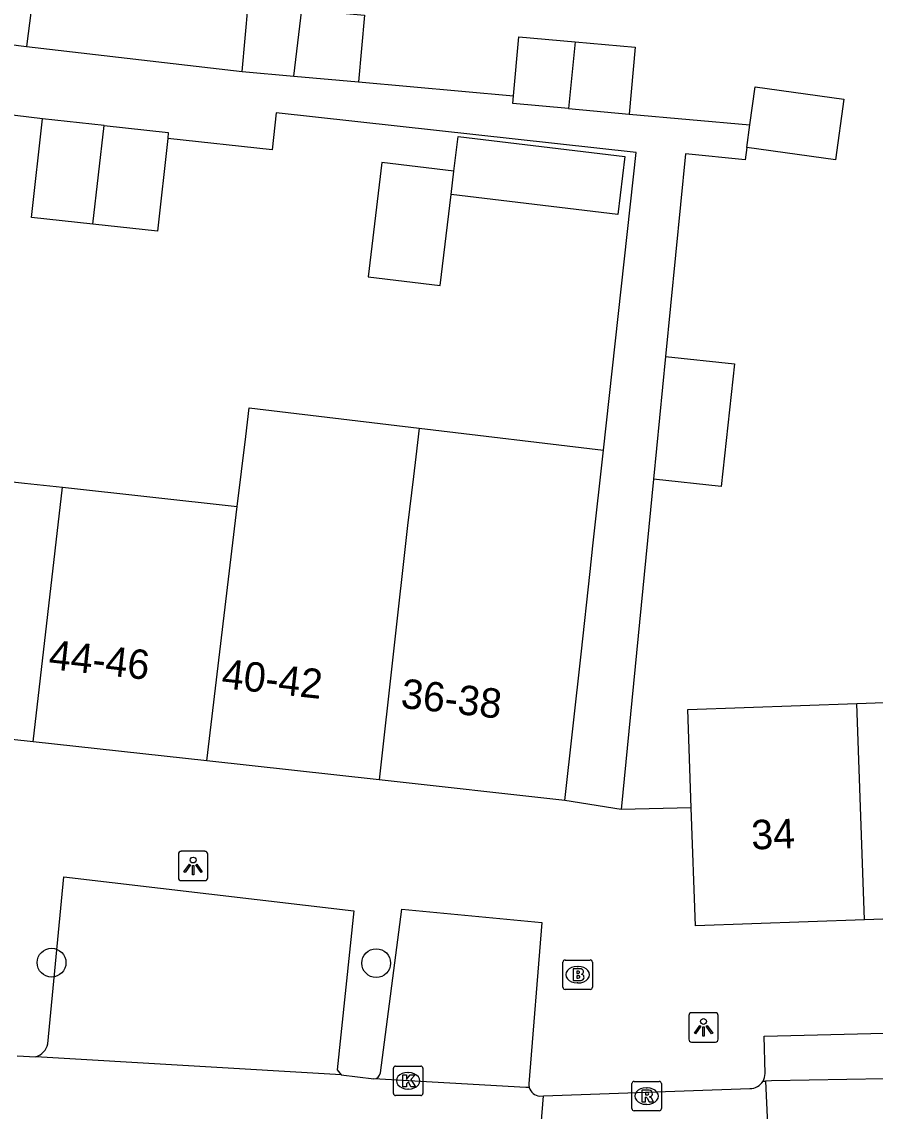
# Model space of a CAD drawing. Extents: x 162250 to 162654, y 380744 to 381605.
# Drawn here: x 162412.48 to 162441.49, y 380893.89 to 380930.93 of the extents above; entities that cross this region are included whole.
import ezdxf

# ---------------------------------------------------------------- set-up
doc = ezdxf.new("R2010")
doc.units = 0
for name, color, linetype in [('IMGEO_Boom', 7, 'Continuous'), ('IMGEO_Brandkraan', 7, 'Continuous'), ('IMGEO_Kolk', 7, 'Continuous'), ('IMGEO_Lichtpunt', 7, 'Continuous'), ('IMGEO_Pand', 7, 'Continuous'), ('IMGEO_Pand_nummerreeks', 7, 'Continuous'), ('IMGEO_Rijbaan_lokaal_open', 7, 'Continuous'), ('IMGEO_Rioolput', 7, 'Continuous'), ('IMGEO_Voetpad_open', 7, 'Continuous')]:
    doc.layers.add(name, color=color, linetype=linetype)

msp = doc.modelspace()

# ---------------------------------------------------------------- linework, layer by layer
at = {"layer": 'IMGEO_Boom'}
for centre in [(162413.492, 380898.94), (162424.526, 380898.923)]:
    msp.add_circle(centre, 0.489, dxfattribs=at)
at = {"layer": 'IMGEO_Brandkraan'}
for p, q in [((162430.872, 380898.104), (162430.872, 380898.956)), ((162430.947, 380899.03), (162431.799, 380899.03)), ((162431.873, 380898.956), (162431.873, 380898.104)), ((162431.36, 380898.81), (162431.385, 380898.81)), ((162431.383, 380898.25), (162431.358, 380898.25)), ((162431.799, 380898.03), (162430.947, 380898.03))]:
    msp.add_line(p, q, dxfattribs=at)
for points in [[(162430.872, 380898.104), (162430.872, 380898.956)], [(162430.947, 380899.03), (162431.799, 380899.03)], [(162431.873, 380898.956), (162431.873, 380898.104)], [(162431.22, 380898.73), (162431.22, 380898.33), (162431.433, 380898.33)], [(162431.451, 380898.73), (162431.22, 380898.73)], [(162431.399, 380898.649), (162431.345, 380898.649), (162431.345, 380898.573)], [(162431.345, 380898.573), (162431.398, 380898.573)], [(162431.407, 380898.497), (162431.345, 380898.497), (162431.345, 380898.416)], [(162431.345, 380898.416), (162431.407, 380898.416)], [(162431.799, 380898.03), (162430.947, 380898.03)]]:
    msp.add_lwpolyline(points, dxfattribs=at)
for centre, radius, start, end in [((162430.949, 380898.954), 0.0765, 91.552, 178.448), ((162430.949, 380898.954), 0.0765, 91.552, 178.448), ((162431.797, 380898.954), 0.0765, 1.552, 88.448), ((162431.797, 380898.954), 0.0765, 1.552, 88.448), ((162431.4, 380898.611), 0.0379, 267.8285, 90.9355), ((162431.455, 380898.585), 0.145, 59.4692, 91.5367), ((162431.48, 380898.632), 0.0922, 285.5137, 58.1501), ((162431.408, 380898.456), 0.0404, 269.8759, 90.5077), ((162431.439, 380898.581), 0.251, 268.6676, 293.5347), ((162431.485, 380898.44), 0.105, 301.3115, 78.989), ((162430.949, 380898.106), 0.0765, 181.552, 268.448), ((162430.949, 380898.106), 0.0765, 181.552, 268.448), ((162431.797, 380898.106), 0.0765, 271.552, 358.448), ((162431.797, 380898.106), 0.0765, 271.552, 358.448)]:
    msp.add_arc(centre, radius, start, end, dxfattribs=at)
for centre, major_axis, ratio, start_param, end_param in [((162431.359, 380898.53), (-0.387, 0.002), 0.722429, 4.712389, 7.853982), ((162431.384, 380898.53), (-0.39, 0.002), 0.717154, 1.570796, 4.712389)]:
    msp.add_ellipse(centre, major_axis=major_axis, ratio=ratio, start_param=start_param, end_param=end_param, dxfattribs=at)
at = {"layer": 'IMGEO_Kolk'}
for p, q in [((162425.111, 380894.497), (162425.111, 380895.349)), ((162425.186, 380895.423), (162426.038, 380895.423)), ((162426.112, 380895.349), (162426.112, 380894.497)), ((162425.599, 380895.203), (162425.624, 380895.203)), ((162425.622, 380894.643), (162425.597, 380894.643)), ((162426.038, 380894.423), (162425.186, 380894.423))]:
    msp.add_line(p, q, dxfattribs=at)
for points in [[(162425.111, 380894.497), (162425.111, 380895.349)], [(162425.186, 380895.423), (162426.038, 380895.423)], [(162426.112, 380895.349), (162426.112, 380894.497)], [(162425.432, 380895.123), (162425.555, 380895.123), (162425.555, 380894.972), (162425.685, 380895.123), (162425.849, 380895.123), (162425.703, 380894.972), (162425.856, 380894.723), (162425.704, 380894.723), (162425.619, 380894.887), (162425.555, 380894.82), (162425.555, 380894.723), (162425.432, 380894.723), (162425.432, 380895.123)], [(162426.038, 380894.423), (162425.186, 380894.423)]]:
    msp.add_lwpolyline(points, dxfattribs=at)
for centre, start, end in [((162425.188, 380895.347), 91.552, 178.448), ((162425.188, 380895.347), 91.552, 178.448), ((162426.036, 380895.347), 1.552, 88.448), ((162426.036, 380895.347), 1.552, 88.448), ((162425.188, 380894.499), 181.552, 268.448), ((162425.188, 380894.499), 181.552, 268.448), ((162426.036, 380894.499), 271.552, 358.448), ((162426.036, 380894.499), 271.552, 358.448)]:
    msp.add_arc(centre, 0.0765, start, end, dxfattribs=at)
for centre, major_axis, ratio, start_param, end_param in [((162425.598, 380894.923), (-0.387, 0.002), 0.722429, 4.712389, 7.853982), ((162425.623, 380894.923), (-0.39, 0.002), 0.717154, 1.570796, 4.712389)]:
    msp.add_ellipse(centre, major_axis=major_axis, ratio=ratio, start_param=start_param, end_param=end_param, dxfattribs=at)
at = {"layer": 'IMGEO_Lichtpunt'}
for p, q in [((162418.706, 380902.725), (162417.898, 380902.725)), ((162418.706, 380902.725), (162417.898, 380902.725)), ((162417.804, 380902.63), (162417.804, 380901.823)), ((162417.804, 380902.63), (162417.804, 380901.823)), ((162418.8, 380901.823), (162418.8, 380902.63)), ((162418.8, 380901.823), (162418.8, 380902.63)), ((162417.898, 380901.729), (162418.706, 380901.729)), ((162417.898, 380901.729), (162418.706, 380901.729)), ((162435.152, 380897.143), (162435.152, 380896.336)), ((162435.152, 380897.143), (162435.152, 380896.336)), ((162436.054, 380897.238), (162435.246, 380897.238)), ((162436.054, 380897.238), (162435.246, 380897.238)), ((162436.148, 380896.336), (162436.148, 380897.143)), ((162436.148, 380896.336), (162436.148, 380897.143)), ((162435.246, 380896.242), (162436.054, 380896.242)), ((162435.246, 380896.242), (162436.054, 380896.242))]:
    msp.add_line(p, q, dxfattribs=at)
for points in [[(162418.178, 380902.294), (162418.217, 380902.266), (162418.029, 380902.004), (162417.991, 380902.031), (162418.178, 380902.294)], [(162418.39, 380902.266), (162418.428, 380902.293), (162418.615, 380902.031), (162418.576, 380902.003), (162418.39, 380902.266)], [(162418.28, 380902.246), (162418.327, 380902.246), (162418.327, 380901.924), (162418.28, 380901.924), (162418.28, 380902.246)], [(162435.526, 380896.807), (162435.565, 380896.779), (162435.377, 380896.517), (162435.339, 380896.544), (162435.526, 380896.807)], [(162435.628, 380896.759), (162435.675, 380896.759), (162435.675, 380896.437), (162435.628, 380896.437), (162435.628, 380896.759)], [(162435.738, 380896.779), (162435.776, 380896.806), (162435.963, 380896.544), (162435.924, 380896.516), (162435.738, 380896.779)]]:
    msp.add_lwpolyline(points, dxfattribs=at)
for centre in [(162418.303, 380902.428), (162435.651, 380896.941)]:
    msp.add_circle(centre, 0.0994, dxfattribs=at)
for centre, start, end in [((162417.898, 380902.63), 90, 180), ((162417.898, 380902.63), 90, 180), ((162418.706, 380902.63), 0, 90), ((162418.706, 380902.63), 0, 90), ((162417.898, 380901.823), 180, 270), ((162417.898, 380901.823), 180, 270), ((162418.706, 380901.823), 270, 0), ((162418.706, 380901.823), 270, 360), ((162435.246, 380897.143), 90, 180), ((162435.246, 380897.143), 90, 180), ((162436.054, 380897.143), 0, 90), ((162436.054, 380897.143), 0, 90), ((162435.246, 380896.336), 180, 270), ((162435.246, 380896.336), 180, 270), ((162436.054, 380896.336), 270, 0), ((162436.054, 380896.336), 270, 360)]:
    msp.add_arc(centre, 0.0946, start, end, dxfattribs=at)
at = {"layer": 'IMGEO_Pand'}
for points in [[(162404.27, 380931.15), (162404.829, 380935.367), (162408.36, 380934.916), (162408.185, 380933.528), (162412.997, 380932.918), (162412.639, 380930.091)], [(162419.968, 380929.238), (162420.172, 380931.509), (162421.999, 380931.345)], [(162421.724, 380929.081), (162421.999, 380931.345)], [(162421.999, 380931.345), (162424.129, 380931.154), (162423.925, 380928.883)], [(162404.27, 380931.15), (162412.639, 380930.091)], [(162429.192, 380928.41), (162429.372, 380930.417), (162431.292, 380930.245)], [(162431.292, 380930.245), (162431.063, 380927.976)], [(162431.292, 380930.245), (162433.329, 380930.062), (162433.125, 380927.791)], [(162419.968, 380929.238), (162421.724, 380929.081)], [(162421.724, 380929.081), (162423.925, 380928.883)], [(162437.23, 380927.423), (162437.411, 380928.719), (162440.422, 380928.299), (162440.134, 380926.23), (162437.122, 380926.65)], [(162431.063, 380927.976), (162429.168, 380928.146), (162429.192, 380928.41)], [(162431.063, 380927.976), (162433.125, 380927.791)], [(162414.891, 380924.05), (162412.813, 380924.278), (162413.181, 380927.63)], [(162415.276, 380927.4), (162413.181, 380927.63)], [(162414.891, 380924.05), (162415.276, 380927.4)], [(162415.276, 380927.4), (162417.46, 380927.159), (162417.439, 380926.965)], [(162437.122, 380926.65), (162437.23, 380927.423)], [(162417.439, 380926.965), (162417.092, 380923.808), (162414.891, 380924.05)], [(162427.165, 380925.853), (162427.306, 380927.026), (162432.975, 380926.347), (162432.74, 380924.381), (162427.07, 380925.061)], [(162427.165, 380925.853), (162424.713, 380926.147), (162424.247, 380922.252), (162426.699, 380921.959), (162427.07, 380925.061)], [(162427.07, 380925.061), (162427.165, 380925.853)], [(162434.36, 380919.549), (162436.701, 380919.296), (162436.25, 380915.129), (162433.95, 380915.378)], [(162434.36, 380919.549), (162433.95, 380915.378)], [(162419.805, 380914.445), (162420.09, 380916.828), (162420.207, 380917.806), (162425.988, 380917.114)], [(162425.988, 380917.114), (162425.871, 380916.136), (162425.791, 380915.468), (162425.592, 380913.807), (162424.628, 380905.15)], [(162425.988, 380917.114), (162432.251, 380916.365)], [(162430.939, 380904.454), (162431.487, 380909.424), (162431.797, 380912.237), (162431.893, 380913.112), (162432.251, 380916.365)], [(162407.575, 380915.525), (162407.604, 380915.79), (162412.574, 380915.242), (162413.861, 380915.1)], [(162412.864, 380906.447), (162413.861, 380915.1)], [(162413.861, 380915.1), (162419.805, 380914.445)], [(162418.77, 380905.796), (162419.805, 380914.445)], [(162440.858, 380907.752), (162446.482, 380907.953)], [(162435.233, 380904.199), (162435.113, 380907.548), (162440.858, 380907.752)], [(162441.119, 380900.4), (162440.858, 380907.752)], [(162412.864, 380906.447), (162406.649, 380907.132)], [(162418.77, 380905.796), (162412.864, 380906.447)], [(162424.628, 380905.15), (162418.77, 380905.796)], [(162430.939, 380904.454), (162424.628, 380905.15)], [(162441.119, 380900.4), (162435.376, 380900.195), (162435.233, 380904.199)], [(162446.741, 380900.601), (162441.119, 380900.4)]]:
    msp.add_lwpolyline(points, dxfattribs=at)
at = {"layer": 'IMGEO_Rijbaan_lokaal_open'}
for points in [[(162412.32, 380895.776), (162412.957, 380895.742)], [(162423.336, 380895.125), (162412.957, 380895.742)], [(162423.336, 380895.125), (162424.441, 380894.987)], [(162429.729, 380894.693), (162429.611, 380894.7), (162424.441, 380894.987)], [(162437.673, 380894.913), (162437.76, 380894.915)], [(162449.487, 380895.131), (162437.959, 380894.918), (162437.76, 380894.915)], [(162437.76, 380894.915), (162437.985, 380890.004)], [(162430.215, 380894.411), (162437.226, 380894.66)], [(162429.827, 380889.625), (162430.215, 380894.411)], [(162430.085, 380894.406), (162430.215, 380894.411)]]:
    msp.add_lwpolyline(points, dxfattribs=at)
for centre, radius, start, end in [((162437.228, 380895.177), 0.517, 269.731, 329.2884), ((162430.098, 380894.786), 0.38, 194.1494, 268.1005)]:
    msp.add_arc(centre, radius, start, end, dxfattribs=at)
at = {"layer": 'IMGEO_Rioolput'}
for p, q in [((162433.292, 380894.903), (162434.144, 380894.903)), ((162433.217, 380893.977), (162433.217, 380894.829)), ((162433.705, 380894.683), (162433.73, 380894.683)), ((162434.218, 380894.829), (162434.218, 380893.977)), ((162433.728, 380894.123), (162433.703, 380894.123)), ((162434.144, 380893.903), (162433.292, 380893.903))]:
    msp.add_line(p, q, dxfattribs=at)
for points in [[(162433.292, 380894.903), (162434.144, 380894.903)], [(162433.217, 380893.977), (162433.217, 380894.829)], [(162433.806, 380894.601), (162433.554, 380894.603), (162433.554, 380894.203)], [(162433.732, 380894.522), (162433.678, 380894.522), (162433.678, 380894.441)], [(162434.218, 380894.829), (162434.218, 380893.977)], [(162433.554, 380894.203), (162433.678, 380894.203), (162433.678, 380894.365), (162433.689, 380894.365)], [(162433.678, 380894.441), (162433.73, 380894.441)], [(162433.736, 380894.336), (162433.807, 380894.203), (162433.947, 380894.203), (162433.882, 380894.329)], [(162434.144, 380893.903), (162433.292, 380893.903)]]:
    msp.add_lwpolyline(points, dxfattribs=at)
for centre, radius, start, end in [((162433.294, 380894.827), 0.0765, 91.552, 178.448), ((162433.294, 380894.827), 0.0765, 91.552, 178.448), ((162434.142, 380894.827), 0.0765, 1.552, 88.448), ((162434.142, 380894.827), 0.0765, 1.552, 88.448), ((162433.738, 380894.426), 0.0964, 77.0061, 93.1865), ((162433.752, 380894.483), 0.0378, 276.6634, 79.6772), ((162433.805, 380894.491), 0.109, 350.3612, 89.416), ((162433.688, 380894.312), 0.0533, 26.0293, 88.6989), ((162433.714, 380894.63), 0.19, 274.7715, 282.9687), ((162433.803, 380894.491), 0.112, 277.5842, 350.9817), ((162433.787, 380894.276), 0.108, 29.5134, 73.7905), ((162433.294, 380893.979), 0.0765, 181.552, 268.448), ((162433.294, 380893.979), 0.0765, 181.552, 268.448), ((162434.142, 380893.979), 0.0765, 271.552, 358.448), ((162434.142, 380893.979), 0.0765, 271.552, 358.448)]:
    msp.add_arc(centre, radius, start, end, dxfattribs=at)
for centre, major_axis, ratio, start_param, end_param in [((162433.704, 380894.403), (-0.387, 0.002), 0.722429, 4.712389, 7.853982), ((162433.729, 380894.403), (-0.39, 0.002), 0.717154, 1.570796, 4.712389)]:
    msp.add_ellipse(centre, major_axis=major_axis, ratio=ratio, start_param=start_param, end_param=end_param, dxfattribs=at)
at = {"layer": 'IMGEO_Voetpad_open'}
for points in [[(162412.639, 380930.091), (162419.968, 380929.238)], [(162413.181, 380927.63), (162403.792, 380928.77)], [(162423.925, 380928.883), (162429.192, 380928.41)], [(162432.251, 380916.365), (162433.364, 380926.478), (162421.122, 380927.829), (162420.984, 380926.575), (162417.439, 380926.965)], [(162433.125, 380927.791), (162437.23, 380927.423)], [(162437.122, 380926.65), (162437.064, 380926.236), (162435.037, 380926.435), (162434.36, 380919.549)], [(162433.95, 380915.378), (162432.846, 380904.146)], [(162432.846, 380904.146), (162430.939, 380904.454)], [(162435.233, 380904.199), (162432.846, 380904.146)], [(162413.364, 380896.177), (162413.912, 380901.856), (162423.76, 380900.705), (162423.198, 380895.293), (162423.336, 380895.125)], [(162424.666, 380895.189), (162425.402, 380900.757), (162430.156, 380900.302), (162429.718, 380894.818)], [(162437.746, 380895.167), (162437.714, 380896.437), (162449.038, 380896.722), (162449.178, 380895.542)]]:
    msp.add_lwpolyline(points, dxfattribs=at)
for centre, radius, start, end in [((162412.805, 380896.292), 0.57, 285.4296, 348.3797), ((162424.437, 380895.218), 0.231, 271.0641, 352.7695), ((162437.231, 380895.178), 0.515, 329.0995, 358.831), ((162430.076, 380894.787), 0.359, 174.9684, 195.0898)]:
    msp.add_arc(centre, radius, start, end, dxfattribs=at)

# ---------------------------------------------------------------- texts
at = {"layer": 'IMGEO_Pand_nummerreeks'}
for s, rotation, p in [('44-46', 353.7085, (162413.364, 380908.927)), ('40-42', 353.7089, (162419.24, 380908.279)), ('36-38', 353.7089, (162425.334, 380907.608)), ('34', 2.0437, (162437.289, 380902.785))]:
    msp.add_text(s, height=1, rotation=rotation, dxfattribs=at).set_placement(p)

doc.saveas('drawing.dxf')
